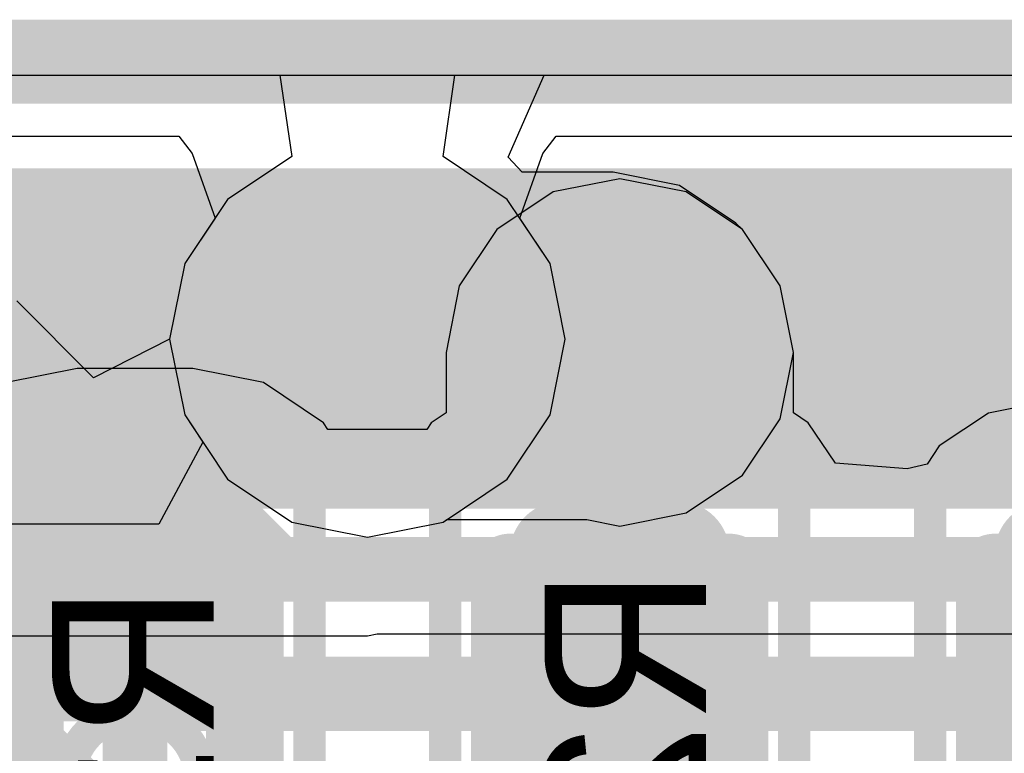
# Model space of a CAD drawing. Header units: millimetres. Extents: x -2 to 68, y -2 to 27.4.
# Tile 382 of 594: x 32.8 to 34.3, y 24 to 25.2. Entities that reach past the tile are written whole.
import ezdxf

# ---------------------------------------------------------------- set-up
doc = ezdxf.new("R2010")
doc.units = ezdxf.units.MM
for name, color, linetype in [('BottomLayer', 5, 'Continuous'), ('BottomPaste', 16, 'Continuous'), ('BottomSolder', 6, 'Continuous'), ('DrillGuide', 244, 'Continuous'), ('Mechanical10', 56, 'Continuous'), ('Mechanical17', 56, 'Continuous'), ('Mechanical6', 56, 'Continuous'), ('MidLayer1', 16, 'Continuous'), ('MidLayer2', 76, 'Continuous'), ('MidLayer3', 90, 'Continuous'), ('MidLayer4', 156, 'Continuous'), ('MidLayer5', 130, 'Continuous'), ('MidLayer6', 216, 'Continuous'), ('MidLayer7', 6, 'Continuous'), ('MidLayer8', 54, 'Continuous'), ('MultiLayer', 9, 'Continuous'), ('TopLayer', 1, 'Continuous'), ('ViaHoleLayer', 16, 'Continuous')]:
    doc.layers.add(name, color=color, linetype=linetype)

# ---------------------------------------------------------------- blocks, each defined once
blk = doc.blocks.new('RES_0201_B_269')
at = {"layer": 'BottomLayer', "const_width": 0.08059928}
for points in [[(-0.3896995, 0.08940038, 1), (-0.30910022, 0.08940038, 1)], [(-0.24090122, 0.08940038, 1), (-0.16030194, 0.08940038, 1)], [(0.16030194, 0.08940038, 1), (0.24090122, 0.08940038, 1)], [(0.30910022, 0.08940038, 1), (0.3896995, 0.08940038, 1)], [(-0.3896995, -0.08940038, 1), (-0.30910022, -0.08940038, 1)], [(-0.24090122, -0.08940038, 1), (-0.16030194, -0.08940038, 1)], [(0.16030194, -0.08940038, 1), (0.24090122, -0.08940038, 1)], [(0.30910022, -0.08940038, 1), (0.3896995, -0.08940038, 1)]]:
    blk.add_lwpolyline(points, format="xyb", close=True, dxfattribs=at)
at = {"layer": 'BottomLayer'}
for points in [[(-0.20060158, 0.16999966), (-0.34939986, 0.16999966), (-0.20060158, -0.16999966), (-0.34939986, -0.16999966)], [(0.20060158, -0.16999966), (0.34939986, -0.16999966), (0.20060158, 0.16999966), (0.34939986, 0.16999966)], [(-0.1200023, 0.08940038), (-0.4299991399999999, 0.08940038), (-0.1200023, -0.08940038), (-0.4299991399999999, -0.08940038)], [(0.1200023, -0.08940038), (0.4299991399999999, -0.08940038), (0.1200023, 0.08940038), (0.4299991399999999, 0.08940038)]]:
    blk.add_solid(points, dxfattribs=at)
at = {"layer": 'BottomPaste', "const_width": 0.08059928}
for points in [[(-0.3896995, 0.08940038, 1), (-0.30910022, 0.08940038, 1)], [(-0.24090122, 0.08940038, 1), (-0.16030194, 0.08940038, 1)], [(0.16030194, 0.08940038, 1), (0.24090122, 0.08940038, 1)], [(0.30910022, 0.08940038, 1), (0.3896995, 0.08940038, 1)], [(-0.3896995, -0.08940038, 1), (-0.30910022, -0.08940038, 1)], [(-0.24090122, -0.08940038, 1), (-0.16030194, -0.08940038, 1)], [(0.16030194, -0.08940038, 1), (0.24090122, -0.08940038, 1)], [(0.30910022, -0.08940038, 1), (0.3896995, -0.08940038, 1)]]:
    blk.add_lwpolyline(points, format="xyb", close=True, dxfattribs=at)
at = {"layer": 'BottomPaste'}
for points in [[(-0.20060158, 0.16999966), (-0.34939986, 0.16999966), (-0.20060158, -0.16999966), (-0.34939986, -0.16999966)], [(0.20060158, -0.16999966), (0.34939986, -0.16999966), (0.20060158, 0.16999966), (0.34939986, 0.16999966)], [(-0.1200023, 0.08940038), (-0.4299991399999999, 0.08940038), (-0.1200023, -0.08940038), (-0.4299991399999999, -0.08940038)], [(0.1200023, -0.08940038), (0.4299991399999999, -0.08940038), (0.1200023, 0.08940038), (0.4299991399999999, 0.08940038)]]:
    blk.add_solid(points, dxfattribs=at)
at = {"layer": 'BottomSolder', "const_width": 0.08059928}
for points in [[(-0.3896995, 0.08940038, 1), (-0.30910022, 0.08940038, 1)], [(-0.24090122, 0.08940038, 1), (-0.16030194, 0.08940038, 1)], [(0.16030194, 0.08940038, 1), (0.24090122, 0.08940038, 1)], [(0.30910022, 0.08940038, 1), (0.3896995, 0.08940038, 1)], [(-0.3896995, -0.08940038, 1), (-0.30910022, -0.08940038, 1)], [(-0.24090122, -0.08940038, 1), (-0.16030194, -0.08940038, 1)], [(0.16030194, -0.08940038, 1), (0.24090122, -0.08940038, 1)], [(0.30910022, -0.08940038, 1), (0.3896995, -0.08940038, 1)]]:
    blk.add_lwpolyline(points, format="xyb", close=True, dxfattribs=at)
at = {"layer": 'BottomSolder'}
for points in [[(-0.20060158, 0.16999966), (-0.34939986, 0.16999966), (-0.20060158, -0.16999966), (-0.34939986, -0.16999966)], [(0.20060158, -0.16999966), (0.34939986, -0.16999966), (0.20060158, 0.16999966), (0.34939986, 0.16999966)], [(-0.1200023, 0.08940038), (-0.4299991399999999, 0.08940038), (-0.1200023, -0.08940038), (-0.4299991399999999, -0.08940038)], [(0.1200023, -0.08940038), (0.4299991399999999, -0.08940038), (0.1200023, 0.08940038), (0.4299991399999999, 0.08940038)]]:
    blk.add_solid(points, dxfattribs=at)
at = {"layer": 'Mechanical10', "const_width": 0.11999976}
for points in [[(-0.31999936, -0.16999966), (-0.31999936, 0.16999966)], [(0.31999936, 0.16999966), (-0.31999936, 0.16999966)], [(0.31999936, -0.16999966), (0.31999936, 0.16999966)], [(0.31999936, -0.16999966), (-0.31999936, -0.16999966)]]:
    blk.add_lwpolyline(points, dxfattribs=at)
at = {"layer": 'Mechanical10', "const_width": 0.05999988}
for points in [[(-0.3499993, 0.16999966, 1), (-0.28999942, 0.16999966, 1)], [(-0.3499993, 0.16999966, 1), (-0.28999942, 0.16999966, 1)], [(0.28999942, 0.16999966, 1), (0.3499993, 0.16999966, 1)], [(0.28999942, 0.16999966, 1), (0.3499993, 0.16999966, 1)], [(-0.3499993, -0.16999966, 1), (-0.28999942, -0.16999966, 1)], [(-0.3499993, -0.16999966, 1), (-0.28999942, -0.16999966, 1)], [(0.28999942, -0.16999966, 1), (0.3499993, -0.16999966, 1)], [(0.28999942, -0.16999966, 1), (0.3499993, -0.16999966, 1)]]:
    blk.add_lwpolyline(points, format="xyb", close=True, dxfattribs=at)
at = {"layer": 'Mechanical6', "const_width": 0.0499999}
for points in [[(-0.5299989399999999, -0.26999946), (-0.5299989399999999, 0.26999946)], [(0.5299989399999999, 0.26999946), (-0.5299989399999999, 0.26999946)], [(0.5299989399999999, -0.26999946), (0.5299989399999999, 0.26999946)], [(0, -0.135001), (0, 0.135001)], [(0.135001, 0), (-0.135001, 0)], [(0.5299989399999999, -0.26999946), (-0.5299989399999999, -0.26999946)]]:
    blk.add_lwpolyline(points, dxfattribs=at)
at = {"layer": 'Mechanical6'}
for points, const_width in [([(-0.54249828, 0.26999946, 1), (-0.5174996, 0.26999946, 1)], 0.02499868), ([(-0.54249828, 0.26999946, 1), (-0.5174996, 0.26999946, 1)], 0.02499868), ([(0.5174996, 0.26999946, 1), (0.54249828, 0.26999946, 1)], 0.02499868), ([(0.5174996, 0.26999946, 1), (0.54249828, 0.26999946, 1)], 0.02499868), ([(-0.01249934, 0.135001, 1), (0.01249934, 0.135001, 1)], 0.02499868), ([(0.10130028, 0, 1), (-0.10130028, 0, 1)], 0.0499999), ([(-0.14750034, 0, 1), (-0.12250166, 0, 1)], 0.02499868), ([(-0.11379962, 0, 1), (-0.08880094, 0, 1)], 0.02499868), ([(0.08880094, 0, 1), (0.11379962, 0, 1)], 0.02499868), ([(0.12250166, 0, 1), (0.14750034, 0, 1)], 0.02499868), ([(-0.01249934, -0.135001, 1), (0.01249934, -0.135001, 1)], 0.02499868), ([(-0.54249828, -0.26999946, 1), (-0.5174996, -0.26999946, 1)], 0.02499868), ([(-0.54249828, -0.26999946, 1), (-0.5174996, -0.26999946, 1)], 0.02499868), ([(0.5174996, -0.26999946, 1), (0.54249828, -0.26999946, 1)], 0.02499868), ([(0.5174996, -0.26999946, 1), (0.54249828, -0.26999946, 1)], 0.02499868)]:
    blk.add_lwpolyline(points, format="xyb", close=True, dxfattribs=dict(at, const_width=const_width))
blk = doc.blocks.new('RES_0201_B_271')
at = {"layer": 'BottomLayer', "const_width": 0.08059928}
for points in [[(-0.3896995, 0.08940038, 1), (-0.30910022, 0.08940038, 1)], [(-0.24090122, 0.08940038, 1), (-0.16030194, 0.08940038, 1)], [(0.16030194, 0.08940038, 1), (0.24090122, 0.08940038, 1)], [(0.30910022, 0.08940038, 1), (0.3896995, 0.08940038, 1)], [(-0.3896995, -0.08940038, 1), (-0.30910022, -0.08940038, 1)], [(-0.24090122, -0.08940038, 1), (-0.16030194, -0.08940038, 1)], [(0.16030194, -0.08940038, 1), (0.24090122, -0.08940038, 1)], [(0.30910022, -0.08940038, 1), (0.3896995, -0.08940038, 1)]]:
    blk.add_lwpolyline(points, format="xyb", close=True, dxfattribs=at)
at = {"layer": 'BottomLayer'}
for points in [[(-0.20060158, 0.16999966), (-0.34939986, 0.16999966), (-0.20060158, -0.16999966), (-0.34939986, -0.16999966)], [(0.20060158, -0.16999966), (0.34939986, -0.16999966), (0.20060158, 0.16999966), (0.34939986, 0.16999966)], [(-0.1200023, 0.08940038), (-0.4299991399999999, 0.08940038), (-0.1200023, -0.08940038), (-0.4299991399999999, -0.08940038)], [(0.1200023, -0.08940038), (0.4299991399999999, -0.08940038), (0.1200023, 0.08940038), (0.4299991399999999, 0.08940038)]]:
    blk.add_solid(points, dxfattribs=at)
at = {"layer": 'BottomPaste', "const_width": 0.08059928}
for points in [[(-0.3896995, 0.08940038, 1), (-0.30910022, 0.08940038, 1)], [(-0.24090122, 0.08940038, 1), (-0.16030194, 0.08940038, 1)], [(0.16030194, 0.08940038, 1), (0.24090122, 0.08940038, 1)], [(0.30910022, 0.08940038, 1), (0.3896995, 0.08940038, 1)], [(-0.3896995, -0.08940038, 1), (-0.30910022, -0.08940038, 1)], [(-0.24090122, -0.08940038, 1), (-0.16030194, -0.08940038, 1)], [(0.16030194, -0.08940038, 1), (0.24090122, -0.08940038, 1)], [(0.30910022, -0.08940038, 1), (0.3896995, -0.08940038, 1)]]:
    blk.add_lwpolyline(points, format="xyb", close=True, dxfattribs=at)
at = {"layer": 'BottomPaste'}
for points in [[(-0.20060158, 0.16999966), (-0.34939986, 0.16999966), (-0.20060158, -0.16999966), (-0.34939986, -0.16999966)], [(0.20060158, -0.16999966), (0.34939986, -0.16999966), (0.20060158, 0.16999966), (0.34939986, 0.16999966)], [(-0.1200023, 0.08940038), (-0.4299991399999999, 0.08940038), (-0.1200023, -0.08940038), (-0.4299991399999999, -0.08940038)], [(0.1200023, -0.08940038), (0.4299991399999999, -0.08940038), (0.1200023, 0.08940038), (0.4299991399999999, 0.08940038)]]:
    blk.add_solid(points, dxfattribs=at)
at = {"layer": 'BottomSolder', "const_width": 0.08059928}
for points in [[(-0.3896995, 0.08940038, 1), (-0.30910022, 0.08940038, 1)], [(-0.24090122, 0.08940038, 1), (-0.16030194, 0.08940038, 1)], [(0.16030194, 0.08940038, 1), (0.24090122, 0.08940038, 1)], [(0.30910022, 0.08940038, 1), (0.3896995, 0.08940038, 1)], [(-0.3896995, -0.08940038, 1), (-0.30910022, -0.08940038, 1)], [(-0.24090122, -0.08940038, 1), (-0.16030194, -0.08940038, 1)], [(0.16030194, -0.08940038, 1), (0.24090122, -0.08940038, 1)], [(0.30910022, -0.08940038, 1), (0.3896995, -0.08940038, 1)]]:
    blk.add_lwpolyline(points, format="xyb", close=True, dxfattribs=at)
at = {"layer": 'BottomSolder'}
for points in [[(-0.20060158, 0.16999966), (-0.34939986, 0.16999966), (-0.20060158, -0.16999966), (-0.34939986, -0.16999966)], [(0.20060158, -0.16999966), (0.34939986, -0.16999966), (0.20060158, 0.16999966), (0.34939986, 0.16999966)], [(-0.1200023, 0.08940038), (-0.4299991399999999, 0.08940038), (-0.1200023, -0.08940038), (-0.4299991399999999, -0.08940038)], [(0.1200023, -0.08940038), (0.4299991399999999, -0.08940038), (0.1200023, 0.08940038), (0.4299991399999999, 0.08940038)]]:
    blk.add_solid(points, dxfattribs=at)
at = {"layer": 'Mechanical10', "const_width": 0.11999976}
for points in [[(-0.31999936, -0.16999966), (-0.31999936, 0.16999966)], [(0.31999936, 0.16999966), (-0.31999936, 0.16999966)], [(0.31999936, -0.16999966), (0.31999936, 0.16999966)], [(0.31999936, -0.16999966), (-0.31999936, -0.16999966)]]:
    blk.add_lwpolyline(points, dxfattribs=at)
at = {"layer": 'Mechanical10', "const_width": 0.05999988}
for points in [[(-0.3499993, 0.16999966, 1), (-0.28999942, 0.16999966, 1)], [(-0.3499993, 0.16999966, 1), (-0.28999942, 0.16999966, 1)], [(0.28999942, 0.16999966, 1), (0.3499993, 0.16999966, 1)], [(0.28999942, 0.16999966, 1), (0.3499993, 0.16999966, 1)], [(-0.3499993, -0.16999966, 1), (-0.28999942, -0.16999966, 1)], [(-0.3499993, -0.16999966, 1), (-0.28999942, -0.16999966, 1)], [(0.28999942, -0.16999966, 1), (0.3499993, -0.16999966, 1)], [(0.28999942, -0.16999966, 1), (0.3499993, -0.16999966, 1)]]:
    blk.add_lwpolyline(points, format="xyb", close=True, dxfattribs=at)
at = {"layer": 'Mechanical6', "const_width": 0.0499999}
for points in [[(-0.5299989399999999, -0.26999946), (-0.5299989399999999, 0.26999946)], [(0.5299989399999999, 0.26999946), (-0.5299989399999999, 0.26999946)], [(0.5299989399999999, -0.26999946), (0.5299989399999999, 0.26999946)], [(0, -0.135001), (0, 0.135001)], [(0.135001, 0), (-0.135001, 0)], [(0.5299989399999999, -0.26999946), (-0.5299989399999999, -0.26999946)]]:
    blk.add_lwpolyline(points, dxfattribs=at)
at = {"layer": 'Mechanical6'}
for points, const_width in [([(-0.54249828, 0.26999946, 1), (-0.5174996, 0.26999946, 1)], 0.02499868), ([(-0.54249828, 0.26999946, 1), (-0.5174996, 0.26999946, 1)], 0.02499868), ([(0.5174996, 0.26999946, 1), (0.54249828, 0.26999946, 1)], 0.02499868), ([(0.5174996, 0.26999946, 1), (0.54249828, 0.26999946, 1)], 0.02499868), ([(-0.01249934, 0.135001, 1), (0.01249934, 0.135001, 1)], 0.02499868), ([(0.10130028, 0, 1), (-0.10130028, 0, 1)], 0.0499999), ([(-0.14750034, 0, 1), (-0.12250166, 0, 1)], 0.02499868), ([(-0.11379962, 0, 1), (-0.08880094, 0, 1)], 0.02499868), ([(0.08880094, 0, 1), (0.11379962, 0, 1)], 0.02499868), ([(0.12250166, 0, 1), (0.14750034, 0, 1)], 0.02499868), ([(-0.01249934, -0.135001, 1), (0.01249934, -0.135001, 1)], 0.02499868), ([(-0.54249828, -0.26999946, 1), (-0.5174996, -0.26999946, 1)], 0.02499868), ([(-0.54249828, -0.26999946, 1), (-0.5174996, -0.26999946, 1)], 0.02499868), ([(0.5174996, -0.26999946, 1), (0.54249828, -0.26999946, 1)], 0.02499868), ([(0.5174996, -0.26999946, 1), (0.54249828, -0.26999946, 1)], 0.02499868)]:
    blk.add_lwpolyline(points, format="xyb", close=True, dxfattribs=dict(at, const_width=const_width))
blk = doc.blocks.new('RES_0201_B_273')
at = {"layer": 'BottomLayer', "const_width": 0.08059928}
for points in [[(-0.3896995, 0.08940038, 1), (-0.30910022, 0.08940038, 1)], [(-0.24090122, 0.08940038, 1), (-0.16030194, 0.08940038, 1)], [(0.16030194, 0.08940038, 1), (0.24090122, 0.08940038, 1)], [(0.30910022, 0.08940038, 1), (0.3896995, 0.08940038, 1)], [(-0.3896995, -0.08940038, 1), (-0.30910022, -0.08940038, 1)], [(-0.24090122, -0.08940038, 1), (-0.16030194, -0.08940038, 1)], [(0.16030194, -0.08940038, 1), (0.24090122, -0.08940038, 1)], [(0.30910022, -0.08940038, 1), (0.3896995, -0.08940038, 1)]]:
    blk.add_lwpolyline(points, format="xyb", close=True, dxfattribs=at)
at = {"layer": 'BottomLayer'}
for points in [[(-0.20060158, 0.16999966), (-0.34939986, 0.16999966), (-0.20060158, -0.16999966), (-0.34939986, -0.16999966)], [(0.20060158, -0.16999966), (0.34939986, -0.16999966), (0.20060158, 0.16999966), (0.34939986, 0.16999966)], [(-0.1200023, 0.08940038), (-0.4299991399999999, 0.08940038), (-0.1200023, -0.08940038), (-0.4299991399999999, -0.08940038)], [(0.1200023, -0.08940038), (0.4299991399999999, -0.08940038), (0.1200023, 0.08940038), (0.4299991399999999, 0.08940038)]]:
    blk.add_solid(points, dxfattribs=at)
at = {"layer": 'BottomPaste', "const_width": 0.08059928}
for points in [[(-0.3896995, 0.08940038, 1), (-0.30910022, 0.08940038, 1)], [(-0.24090122, 0.08940038, 1), (-0.16030194, 0.08940038, 1)], [(0.16030194, 0.08940038, 1), (0.24090122, 0.08940038, 1)], [(0.30910022, 0.08940038, 1), (0.3896995, 0.08940038, 1)], [(-0.3896995, -0.08940038, 1), (-0.30910022, -0.08940038, 1)], [(-0.24090122, -0.08940038, 1), (-0.16030194, -0.08940038, 1)], [(0.16030194, -0.08940038, 1), (0.24090122, -0.08940038, 1)], [(0.30910022, -0.08940038, 1), (0.3896995, -0.08940038, 1)]]:
    blk.add_lwpolyline(points, format="xyb", close=True, dxfattribs=at)
at = {"layer": 'BottomPaste'}
for points in [[(-0.20060158, 0.16999966), (-0.34939986, 0.16999966), (-0.20060158, -0.16999966), (-0.34939986, -0.16999966)], [(0.20060158, -0.16999966), (0.34939986, -0.16999966), (0.20060158, 0.16999966), (0.34939986, 0.16999966)], [(-0.1200023, 0.08940038), (-0.4299991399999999, 0.08940038), (-0.1200023, -0.08940038), (-0.4299991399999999, -0.08940038)], [(0.1200023, -0.08940038), (0.4299991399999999, -0.08940038), (0.1200023, 0.08940038), (0.4299991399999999, 0.08940038)]]:
    blk.add_solid(points, dxfattribs=at)
at = {"layer": 'BottomSolder', "const_width": 0.08059928}
for points in [[(-0.3896995, 0.08940038, 1), (-0.30910022, 0.08940038, 1)], [(-0.24090122, 0.08940038, 1), (-0.16030194, 0.08940038, 1)], [(0.16030194, 0.08940038, 1), (0.24090122, 0.08940038, 1)], [(0.30910022, 0.08940038, 1), (0.3896995, 0.08940038, 1)], [(-0.3896995, -0.08940038, 1), (-0.30910022, -0.08940038, 1)], [(-0.24090122, -0.08940038, 1), (-0.16030194, -0.08940038, 1)], [(0.16030194, -0.08940038, 1), (0.24090122, -0.08940038, 1)], [(0.30910022, -0.08940038, 1), (0.3896995, -0.08940038, 1)]]:
    blk.add_lwpolyline(points, format="xyb", close=True, dxfattribs=at)
at = {"layer": 'BottomSolder'}
for points in [[(-0.20060158, 0.16999966), (-0.34939986, 0.16999966), (-0.20060158, -0.16999966), (-0.34939986, -0.16999966)], [(0.20060158, -0.16999966), (0.34939986, -0.16999966), (0.20060158, 0.16999966), (0.34939986, 0.16999966)], [(-0.1200023, 0.08940038), (-0.4299991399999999, 0.08940038), (-0.1200023, -0.08940038), (-0.4299991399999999, -0.08940038)], [(0.1200023, -0.08940038), (0.4299991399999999, -0.08940038), (0.1200023, 0.08940038), (0.4299991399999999, 0.08940038)]]:
    blk.add_solid(points, dxfattribs=at)
at = {"layer": 'Mechanical10', "const_width": 0.11999976}
for points in [[(-0.31999936, -0.16999966), (-0.31999936, 0.16999966)], [(0.31999936, 0.16999966), (-0.31999936, 0.16999966)], [(0.31999936, -0.16999966), (0.31999936, 0.16999966)], [(0.31999936, -0.16999966), (-0.31999936, -0.16999966)]]:
    blk.add_lwpolyline(points, dxfattribs=at)
at = {"layer": 'Mechanical10', "const_width": 0.05999988}
for points in [[(-0.3499993, 0.16999966, 1), (-0.28999942, 0.16999966, 1)], [(-0.3499993, 0.16999966, 1), (-0.28999942, 0.16999966, 1)], [(0.28999942, 0.16999966, 1), (0.3499993, 0.16999966, 1)], [(0.28999942, 0.16999966, 1), (0.3499993, 0.16999966, 1)], [(-0.3499993, -0.16999966, 1), (-0.28999942, -0.16999966, 1)], [(-0.3499993, -0.16999966, 1), (-0.28999942, -0.16999966, 1)], [(0.28999942, -0.16999966, 1), (0.3499993, -0.16999966, 1)], [(0.28999942, -0.16999966, 1), (0.3499993, -0.16999966, 1)]]:
    blk.add_lwpolyline(points, format="xyb", close=True, dxfattribs=at)
at = {"layer": 'Mechanical6', "const_width": 0.0499999}
for points in [[(-0.5299989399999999, -0.26999946), (-0.5299989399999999, 0.26999946)], [(0.5299989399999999, 0.26999946), (-0.5299989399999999, 0.26999946)], [(0.5299989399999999, -0.26999946), (0.5299989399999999, 0.26999946)], [(0, -0.135001), (0, 0.135001)], [(0.135001, 0), (-0.135001, 0)], [(0.5299989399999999, -0.26999946), (-0.5299989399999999, -0.26999946)]]:
    blk.add_lwpolyline(points, dxfattribs=at)
at = {"layer": 'Mechanical6'}
for points, const_width in [([(-0.54249828, 0.26999946, 1), (-0.5174996, 0.26999946, 1)], 0.02499868), ([(-0.54249828, 0.26999946, 1), (-0.5174996, 0.26999946, 1)], 0.02499868), ([(0.5174996, 0.26999946, 1), (0.54249828, 0.26999946, 1)], 0.02499868), ([(0.5174996, 0.26999946, 1), (0.54249828, 0.26999946, 1)], 0.02499868), ([(-0.01249934, 0.135001, 1), (0.01249934, 0.135001, 1)], 0.02499868), ([(0.10130028, 0, 1), (-0.10130028, 0, 1)], 0.0499999), ([(-0.14750034, 0, 1), (-0.12250166, 0, 1)], 0.02499868), ([(-0.11379962, 0, 1), (-0.08880094, 0, 1)], 0.02499868), ([(0.08880094, 0, 1), (0.11379962, 0, 1)], 0.02499868), ([(0.12250166, 0, 1), (0.14750034, 0, 1)], 0.02499868), ([(-0.01249934, -0.135001, 1), (0.01249934, -0.135001, 1)], 0.02499868), ([(-0.54249828, -0.26999946, 1), (-0.5174996, -0.26999946, 1)], 0.02499868), ([(-0.54249828, -0.26999946, 1), (-0.5174996, -0.26999946, 1)], 0.02499868), ([(0.5174996, -0.26999946, 1), (0.54249828, -0.26999946, 1)], 0.02499868), ([(0.5174996, -0.26999946, 1), (0.54249828, -0.26999946, 1)], 0.02499868)]:
    blk.add_lwpolyline(points, format="xyb", close=True, dxfattribs=dict(at, const_width=const_width))

msp = doc.modelspace()

# ---------------------------------------------------------------- linework, layer by layer
at = {"layer": 'BottomLayer'}
for p, q in [((13.02918146, 25.09412304), (42.52458856, 25.09412304)), ((33.74999854, 24.93400398), (33.64718696, 24.91355444)), ((33.85281011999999, 24.91355444), (33.74999854, 24.93400398)), ((33.64718696, 24.91355444), (33.56002685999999, 24.85531478)), ((33.93997022, 24.85531478), (33.85281011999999, 24.91355444)), ((33.56002685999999, 24.85531478), (33.5017872, 24.76815468)), ((33.99820988, 24.76815468), (33.93997022, 24.85531478)), ((33.5017872, 24.76815468), (33.48133765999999, 24.6653431)), ((34.01865942, 24.6653431), (33.99820988, 24.76815468)), ((33.48133765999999, 24.6653431), (33.48133765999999, 24.57209208)), ((34.01865942, 24.57209208), (34.01865942, 24.6653431)), ((32.91059712, 24.64049174), (32.80111296, 24.61871378)), ((33.08939787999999, 24.64049174), (32.91059712, 24.64049174)), ((33.19888203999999, 24.61871378), (33.08939787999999, 24.64049174)), ((33.29169872, 24.55669714), (33.19888203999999, 24.61871378)), ((34.4105992, 24.58951394), (34.32062478, 24.5716171)), ((33.48133765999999, 24.57209208), (33.45829732, 24.55669714)), ((34.04169976, 24.55669714), (34.01865942, 24.57209208)), ((34.32062478, 24.5716171), (34.24434604, 24.52064946)), ((33.29862783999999, 24.54632886), (33.29169872, 24.55669714)), ((33.45829732, 24.55669714), (33.4513682, 24.54632886)), ((34.0836123, 24.4939693), (34.04169976, 24.55669714)), ((33.4513682, 24.54632886), (33.29862783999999, 24.54632886)), ((34.24434604, 24.52064946), (34.2256237, 24.49262818)), ((34.19469412, 24.48533584), (34.0836123, 24.4939693)), ((34.2256237, 24.49262818), (34.19469412, 24.48533584))]:
    msp.add_line(p, q, dxfattribs=at)
for points, const_width in [([(33.67499996, 24.6653431, 1), (33.82499712, 24.6653431, 1)], 0.1499997), ([(33.71824854, 24.6653431, 1), (33.78174854, 24.6653431, 1)], 0.0635), ([(33.71824854, 24.27999716, 1), (33.78174854, 24.27999716, 1)], 0.0635), ([(32.97499882, 24.27999716, 1), (33.02499618, 24.27999716, 1)], 0.0499999)]:
    msp.add_lwpolyline(points, format="xyb", close=True, dxfattribs=dict(at, const_width=const_width))
for points, const_width in [([(33.74999854, 24.27999716), (33.74999854, 24.6653431)], 0.127), ([(32.67809822, 24.27999716), (32.9999975, 24.27999716)], 0.0999998)]:
    msp.add_lwpolyline(points, dxfattribs=dict(at, const_width=const_width))
at = {"layer": 'DrillGuide'}
for points, const_width in [([(33.30956762, 24.68565548, 1), (33.40956741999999, 24.68565548, 1)], 0.0999998), ([(33.72499986, 24.6653431, 1), (33.77499722, 24.6653431, 1)], 0.0499999), ([(33.72499986, 24.12410466, 1), (33.77499722, 24.12410466, 1)], 0.0499999)]:
    msp.add_lwpolyline(points, format="xyb", close=True, dxfattribs=dict(at, const_width=const_width))
at = {"layer": 'MidLayer1'}
for p, q in [((3.54882958, 25.09412304), (33.22434808, 25.09412304)), ((33.22434808, 25.09412304), (33.24251162, 24.96824826)), ((33.47662342, 24.96824826), (33.49478696, 25.09412304)), ((33.49478696, 25.09412304), (36.18700916, 25.09412304)), ((33.24251162, 24.96824826), (33.1432789, 24.9019441)), ((33.57585613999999, 24.9019441), (33.47662342, 24.96824826)), ((33.1432789, 24.9019441), (33.07697474, 24.80270884)), ((33.64216029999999, 24.80270884), (33.57585613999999, 24.9019441)), ((33.07697474, 24.80270884), (33.05369056, 24.68565548)), ((33.66544448, 24.68565548), (33.64216029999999, 24.80270884)), ((33.05369056, 24.68565548), (33.07697474, 24.56860212)), ((33.64216029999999, 24.56860212), (33.66544448, 24.68565548)), ((33.07697474, 24.56860212), (33.1432789, 24.46936686)), ((33.57585613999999, 24.46936686), (33.64216029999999, 24.56860212)), ((33.1432789, 24.46936686), (33.24251416, 24.4030627)), ((33.47662088, 24.4030627), (33.57585613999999, 24.46936686)), ((33.24251416, 24.4030627), (33.35956752, 24.37977852)), ((33.35956752, 24.37977852), (33.47662088, 24.4030627))]:
    msp.add_line(p, q, dxfattribs=at)
for points, const_width in [([(33.25956772, 24.68565548, 1), (33.45956732, 24.68565548, 1)], 0.1999996), ([(33.67499996, 24.12410466, 1), (33.82499712, 24.12410466, 1)], 0.1499997)]:
    msp.add_lwpolyline(points, format="xyb", close=True, dxfattribs=dict(at, const_width=const_width))
at = {"layer": 'MidLayer2', "const_width": 0.1999996}
msp.add_lwpolyline([(33.25956772, 24.68565548, 1), (33.45956732, 24.68565548, 1)], format="xyb", close=True, dxfattribs=at)
at = {"layer": 'MidLayer3'}
for p, q in [((3.54882958, 25.09412304), (33.22434808, 25.09412304)), ((33.22434808, 25.09412304), (33.24251162, 24.96824826)), ((33.24251162, 24.96824826), (33.1432789, 24.9019441)), ((33.1432789, 24.9019441), (33.07697474, 24.80270884)), ((33.07697474, 24.80270884), (33.05369056, 24.68565548)), ((33.05369056, 24.68565548), (33.07697474, 24.56860212)), ((33.07697474, 24.56860212), (33.1051027, 24.52650416)), ((33.1051027, 24.52650416), (33.03721612, 24.39950416)), ((33.03721612, 24.39950416), (32.30344822, 24.39950416))]:
    msp.add_line(p, q, dxfattribs=at)
at = {"layer": 'MidLayer3', "const_width": 0.1999996}
msp.add_lwpolyline([(33.25956772, 24.68565548, 1), (33.45956732, 24.68565548, 1)], format="xyb", close=True, dxfattribs=at)
at = {"layer": 'MidLayer3', "const_width": 0.0999998}
msp.add_lwpolyline([(32.1978655, 24.14460754), (37.19460938, 24.14460754)], dxfattribs=at)
at = {"layer": 'MidLayer4'}
for p, q in [((3.54882958, 25.09412304), (33.22434808, 25.09412304)), ((33.22434808, 25.09412304), (33.24251162, 24.96824826)), ((33.5775808, 24.96712304), (33.6331687, 25.09412304)), ((33.6331687, 25.09412304), (36.18700916, 25.09412304)), ((33.24251162, 24.96824826), (33.1432789, 24.9019441)), ((33.59878726, 24.9441589), (33.5775808, 24.96712304)), ((33.73984362, 24.9441589), (33.59878726, 24.9441589)), ((33.84265774, 24.92370936), (33.73984362, 24.9441589)), ((33.92981529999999, 24.8654697), (33.84265774, 24.92370936)), ((33.1432789, 24.9019441), (33.07697474, 24.80270884)), ((33.93997022, 24.85531478), (33.92981529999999, 24.8654697)), ((33.99820988, 24.76815722), (33.93997022, 24.85531478)), ((33.07697474, 24.80270884), (33.05369056, 24.68565548)), ((34.01865942, 24.6653431), (33.99820988, 24.76815722)), ((33.05369056, 24.68565548), (33.07697474, 24.56860212)), ((33.99820988, 24.56252898), (34.01865942, 24.6653431)), ((33.07697474, 24.56860212), (33.1432789, 24.46936686)), ((33.93997022, 24.47537142), (33.99820988, 24.56252898)), ((33.1432789, 24.46936686), (33.24251416, 24.4030627)), ((33.85281266, 24.41713176), (33.93997022, 24.47537142)), ((33.74999854, 24.39668222), (33.85281266, 24.41713176)), ((33.24251416, 24.4030627), (33.35956752, 24.37977852)), ((33.35956752, 24.37977852), (33.47662088, 24.4030627)), ((33.47662088, 24.4030627), (33.48226984, 24.40683714)), ((33.48226984, 24.40683714), (33.698942, 24.40683714)), ((33.698942, 24.40683714), (33.74999854, 24.39668222))]:
    msp.add_line(p, q, dxfattribs=at)
for points, const_width in [([(33.25956772, 24.68565548, 1), (33.45956732, 24.68565548, 1)], 0.1999996), ([(33.67499996, 24.6653431, 1), (33.82499712, 24.6653431, 1)], 0.1499997), ([(33.32781752, 24.68565548, 1), (33.39131752, 24.68565548, 1)], 0.0635), ([(33.33797498, 24.67549802, 1), (33.40147498, 24.67549802, 1)], 0.0635), ([(33.33797498, 24.67549802, 1), (33.40147498, 24.67549802, 1)], 0.0635), ([(33.70809362, 24.67549802, 1), (33.77159362, 24.67549802, 1)], 0.0635), ([(33.70809362, 24.67549802, 1), (33.77159362, 24.67549802, 1)], 0.0635), ([(33.71824854, 24.6653431, 1), (33.78174854, 24.6653431, 1)], 0.0635)]:
    msp.add_lwpolyline(points, format="xyb", close=True, dxfattribs=dict(at, const_width=const_width))
at = {"layer": 'MidLayer4', "const_width": 0.127}
for points in [[(33.35956752, 24.68565548), (33.36972498, 24.67549802)], [(33.36972498, 24.67549802), (33.73984362, 24.67549802)], [(33.73984362, 24.67549802), (33.74999854, 24.6653431)]]:
    msp.add_lwpolyline(points, dxfattribs=at)
at = {"layer": 'MidLayer5', "const_width": 0.0999998}
for points in [[(6.921464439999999, 25.13000054), (37.27798996, 25.13000054)], [(32.62024972, 24.93000094), (33.2205076, 24.32974306)], [(32.53740762, 24.73000134), (33.1376655, 24.12974346)], [(32.3700013, 24.53000174), (32.97025918, 23.92974386)], [(33.2205076, 24.32974306), (37.37824884, 24.32974306)], [(33.1376655, 24.12974346), (37.46109094, 24.12974346)]]:
    msp.add_lwpolyline(points, dxfattribs=at)
at = {"layer": 'MidLayer5'}
for points, const_width in [([(33.25956772, 24.68565548, 1), (33.45956732, 24.68565548, 1)], 0.1999996), ([(33.19550891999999, 24.32974306, 1), (33.24550628, 24.32974306, 1)], 0.0499999), ([(33.19550891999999, 24.32974306, 1), (33.24550628, 24.32974306, 1)], 0.0499999), ([(33.11266682, 24.12974346, 1), (33.16266418, 24.12974346, 1)], 0.0499999), ([(33.11266682, 24.12974346, 1), (33.16266418, 24.12974346, 1)], 0.0499999)]:
    msp.add_lwpolyline(points, format="xyb", close=True, dxfattribs=dict(at, const_width=const_width))
at = {"layer": 'MidLayer6'}
for p, q in [((3.54882958, 25.09412304), (33.22434808, 25.09412304)), ((33.22434808, 25.09412304), (33.24251162, 24.96824826)), ((33.24251162, 24.96824826), (33.1432789, 24.9019441)), ((33.1432789, 24.9019441), (33.07697474, 24.80270884)), ((33.07697474, 24.80270884), (33.05369056, 24.68565802)), ((32.93607586, 24.62595786), (32.81711749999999, 24.74491622)), ((33.05369056, 24.68565802), (32.93607586, 24.62595786))]:
    msp.add_line(p, q, dxfattribs=at)
for points, const_width in [([(33.25956772, 24.68565548, 1), (33.45956732, 24.68565548, 1)], 0.1999996), ([(33.04656078, 24.12999746, 1), (33.09655814, 24.12999746, 1)], 0.0499999), ([(33.04656078, 24.12999746, 1), (33.09655814, 24.12999746, 1)], 0.0499999)]:
    msp.add_lwpolyline(points, format="xyb", close=True, dxfattribs=dict(at, const_width=const_width))
at = {"layer": 'MidLayer6', "const_width": 0.0999998}
for points in [[(32.6368791, 24.56467782), (33.07155946, 24.12999746)], [(32.46058278, 24.36467822), (32.89526314, 23.92999786)], [(33.07155946, 24.12999746), (37.35496466, 24.12999746)]]:
    msp.add_lwpolyline(points, dxfattribs=at)
at = {"layer": 'MidLayer7'}
for p, q in [((7.250000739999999, 25.0000008), (33.06768341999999, 25.0000008)), ((33.06768341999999, 25.0000008), (33.08836409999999, 24.97317586)), ((33.63077094, 24.97317586), (33.65145162, 25.0000008)), ((33.65145162, 25.0000008), (36.06294286, 25.0000008)), ((33.08836409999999, 24.97317586), (33.12393934, 24.8730008)), ((33.5951957, 24.8730008), (33.63077094, 24.97317586)), ((33.12393934, 24.8730008), (33.07697474, 24.80270884)), ((33.64216029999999, 24.80270884), (33.5951957, 24.8730008)), ((33.07697474, 24.80270884), (33.05369056, 24.68565548)), ((33.66544448, 24.68565548), (33.64216029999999, 24.80270884)), ((33.05369056, 24.68565548), (33.07697474, 24.56860212)), ((33.64216029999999, 24.56860212), (33.66544448, 24.68565548)), ((33.07697474, 24.56860212), (33.1432789, 24.46936686)), ((33.57585613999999, 24.46936686), (33.64216029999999, 24.56860212)), ((33.1432789, 24.46936686), (33.24251416, 24.4030627)), ((33.47662088, 24.4030627), (33.57585613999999, 24.46936686)), ((33.24251416, 24.4030627), (33.35956752, 24.37977852)), ((33.35956752, 24.37977852), (33.47662088, 24.4030627))]:
    msp.add_line(p, q, dxfattribs=at)
at = {"layer": 'MidLayer7', "const_width": 0.1999996}
msp.add_lwpolyline([(33.25956772, 24.68565548, 1), (33.45956732, 24.68565548, 1)], format="xyb", close=True, dxfattribs=at)
at = {"layer": 'MidLayer8'}
for p, q in [((32.2173981, 24.22684004), (33.35956752, 24.22684004)), ((33.35956752, 24.22684004), (33.37472623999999, 24.22985502)), ((33.37472623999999, 24.22985502), (36.35684118, 24.22985502))]:
    msp.add_line(p, q, dxfattribs=at)
at = {"layer": 'MidLayer8', "const_width": 0.499999}
for points in [[(32.04461968, 24.68565548), (33.35956752, 24.68565548)], [(33.35956752, 24.68565548), (33.36258249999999, 24.68867046)], [(33.36258249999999, 24.68867046), (36.35684118, 24.68867046)]]:
    msp.add_lwpolyline(points, dxfattribs=at)
at = {"layer": 'MidLayer8'}
for points, const_width in [([(33.23456904, 24.68565548, 1), (33.48456599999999, 24.68565548, 1)], 0.2499995), ([(33.23456904, 24.68565548, 1), (33.48456599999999, 24.68565548, 1)], 0.2499995), ([(33.23758402, 24.68867046, 1), (33.48758098, 24.68867046, 1)], 0.2499995), ([(33.23758402, 24.68867046, 1), (33.48758098, 24.68867046, 1)], 0.2499995), ([(33.25956772, 24.68565548, 1), (33.45956732, 24.68565548, 1)], 0.1999996)]:
    msp.add_lwpolyline(points, format="xyb", close=True, dxfattribs=dict(at, const_width=const_width))
at = {"layer": 'MultiLayer'}
for points, const_width in [([(33.25956772, 24.68565548, 1), (33.45956732, 24.68565548, 1)], 0.1999996), ([(33.67499996, 24.6653431, 1), (33.82499712, 24.6653431, 1)], 0.1499997), ([(33.67499996, 24.12410466, 1), (33.82499712, 24.12410466, 1)], 0.1499997)]:
    msp.add_lwpolyline(points, format="xyb", close=True, dxfattribs=dict(at, const_width=const_width))
at = {"layer": 'TopLayer'}
for points, const_width in [([(27.24535826, 25.1000006), (44.7999993, 25.1000006)], 0.0999998), ([(27.32820036, 24.900001), (37.0154962, 24.900001)], 0.0999998), ([(27.38470266, 24.6736616), (36.9589939, 24.6736616)], 0.0999998), ([(32.24999646, 24.473662), (33.00000004, 24.473662)], 0.0999998), ([(32.9999975, 24.47365946), (33.00000004, 24.473662)], 0.0999998), ([(32.9999975, 23.74999822), (32.9999975, 24.47365946)], 0.0999998), ([(33.00000004, 24.473662), (34.7313377, 24.473662)], 0.0999998), ([(33.74999854, 23.74999822), (33.74999854, 24.12410466)], 0.127)]:
    msp.add_lwpolyline(points, dxfattribs=dict(at, const_width=const_width))
for points, const_width in [([(32.97499882, 24.47365946, 1), (33.02499618, 24.47365946, 1)], 0.0499999), ([(32.97499882, 24.47365946, 1), (33.02499618, 24.47365946, 1)], 0.0499999), ([(32.97500136, 24.473662, 1), (33.02499872, 24.473662, 1)], 0.0499999), ([(32.97500136, 24.473662, 1), (33.02499872, 24.473662, 1)], 0.0499999), ([(32.97500136, 24.473662, 1), (33.02499872, 24.473662, 1)], 0.0499999), ([(33.67499996, 24.12410466, 1), (33.82499712, 24.12410466, 1)], 0.1499997), ([(33.71824854, 24.12410466, 1), (33.78174854, 24.12410466, 1)], 0.0635)]:
    msp.add_lwpolyline(points, format="xyb", close=True, dxfattribs=dict(at, const_width=const_width))
at = {"layer": 'ViaHoleLayer'}
for points, const_width in [([(33.30956762, 24.68565548, 1), (33.40956741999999, 24.68565548, 1)], 0.0999998), ([(33.72499986, 24.6653431, 1), (33.77499722, 24.6653431, 1)], 0.0499999), ([(33.72499986, 24.12410466, 1), (33.77499722, 24.12410466, 1)], 0.0499999)]:
    msp.add_lwpolyline(points, format="xyb", close=True, dxfattribs=dict(at, const_width=const_width))

# ---------------------------------------------------------------- block references
at = {"rotation": 270}
for name, p in [('RES_0201_B_273', (32.9999975, 24.00499644)), ('RES_0201_B_271', (33.74999854, 24.00499644)), ('RES_0201_B_269', (34.49999958, 24.00499644))]:
    msp.add_blockref(name, p, dxfattribs=at)

# ---------------------------------------------------------------- texts
at = {"layer": 'Mechanical17', "text_generation_flag": 2}
for s, p in [('R22', (33.8836, 24.3332)), ('R19', (33.1216, 24.3078))]:
    msp.add_text(s, height=0.2499995, rotation=90, dxfattribs=at).set_placement(p)

doc.saveas('drawing.dxf')
